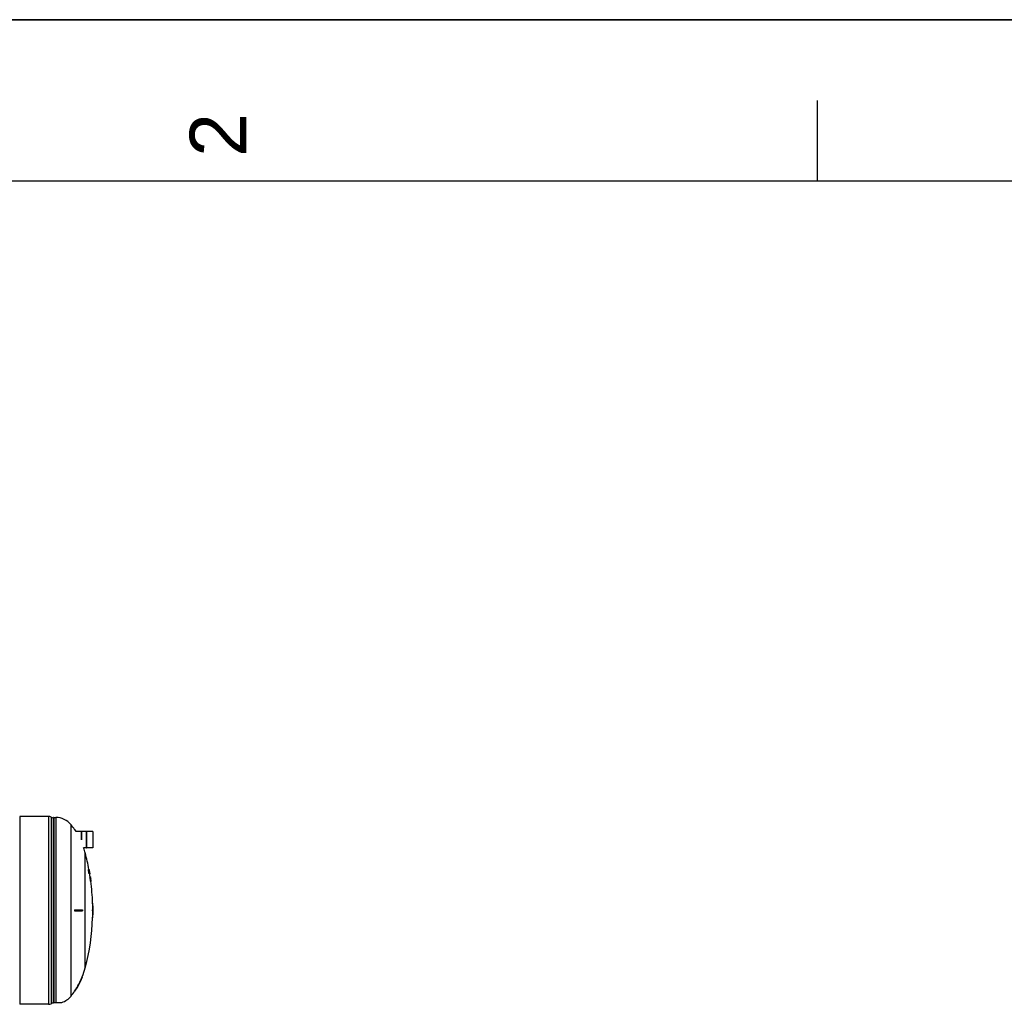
# Model space of a CAD drawing. Header units: millimetres. Extents: x 0 to 297, y 0 to 210.
# Tile 308 of 438: x 173 to 234, y 149 to 210. Entities that reach past the tile are written whole.
import ezdxf

# ---------------------------------------------------------------- set-up
doc = ezdxf.new("R2010")
doc.units = ezdxf.units.MM
doc.header["$LTSCALE"] = 16.335
doc.layers.get('0').update_dxf_attribs({"linetype": 'CONTINUOUS'})
doc.layers.add('AXES_REF', color=7, linetype='CONTINUOUS')
doc.layers.add('SURFACES', color=7, linetype='CONTINUOUS')
doc.styles.add('TEXTSTYLE_2', font='arial.ttf')

# ---------------------------------------------------------------- blocks, each defined once
blk = doc.blocks.new('MARGEA4_BL0', base_point=(148.514, 105.014))
at = {"color": 7, "linetype": 'Continuous'}
for p, q in [((297.014, 210.014), (0.014, 210.014)), ((222.764, 205.014), (222.764, 200.014)), ((287.014, 200.014), (10.014, 200.014))]:
    blk.add_line(p, q, dxfattribs=at)
at = {"color": 5, "linetype": 'Continuous', "style": 'TEXTSTYLE_2', "oblique": 0.00002}
blk.add_text('2', height=3.5, rotation=90, dxfattribs=at).set_placement((187.389, 201.514))

msp = doc.modelspace()

# ---------------------------------------------------------------- linework, layer by layer
at = {"color": 7, "linetype": 'Continuous'}
for p, q in [((0, 210), (297, 210)), ((175.132, 160.651), (173.349, 160.651)), ((173.349, 160.651), (173.349, 149.017)), ((175.295, 160.614), (175.295, 149.054)), ((175.441, 149.092), (175.441, 160.576)), ((176.748, 159.844), (176.77, 159.844)), ((176.748, 159.844), (176.755, 159.834)), ((176.748, 159.844), (176.755, 159.834)), ((176.774, 159.837), (176.77, 159.844)), ((176.774, 159.837), (176.77, 159.844)), ((177.166, 159.726), (177.178, 159.726)), ((177.166, 159.726), (177.166, 159.213)), ((177.178, 159.726), (177.178, 159.213)), ((177.496, 159.726), (177.508, 159.726)), ((177.496, 158.7), (177.496, 159.726)), ((177.508, 158.7), (177.508, 159.726)), ((177.877, 159.711), (177.877, 158.715)), ((177.496, 158.7), (177.508, 158.7)), ((177.606, 157.363), (177.607, 157.369)), ((177.606, 157.363), (177.625, 157.363)), ((177.607, 157.352), (177.606, 157.363)), ((177.607, 157.369), (177.625, 157.369)), ((177.607, 157.352), (177.625, 157.352)), ((177.609, 157.329), (177.607, 157.352)), ((177.609, 157.329), (177.628, 157.329)), ((177.613, 157.306), (177.609, 157.329)), ((177.613, 157.306), (177.632, 157.306)), ((177.617, 157.283), (177.636, 157.283)), ((177.622, 157.26), (177.617, 157.283)), ((177.622, 157.26), (177.64, 157.26)), ((177.628, 157.237), (177.622, 157.26)), ((177.625, 157.363), (177.625, 157.369)), ((177.625, 157.352), (177.625, 157.363)), ((177.627, 157.333), (177.625, 157.352)), ((177.627, 157.369), (177.641, 157.369)), ((177.627, 157.369), (177.63, 157.363)), ((177.628, 157.329), (177.627, 157.333)), ((177.632, 157.306), (177.628, 157.329)), ((177.628, 157.237), (177.646, 157.237)), ((177.632, 157.225), (177.628, 157.237)), ((177.63, 157.363), (177.641, 157.363)), ((177.63, 157.363), (177.635, 157.346)), ((177.634, 157.335), (177.632, 157.335)), ((177.632, 157.335), (177.632, 157.329)), ((177.632, 157.329), (177.636, 157.329)), ((177.632, 157.329), (177.632, 157.317)), ((177.632, 157.317), (177.639, 157.317)), ((177.632, 157.317), (177.635, 157.3)), ((177.632, 157.225), (177.65, 157.225)), ((177.634, 157.22), (177.632, 157.225)), ((177.636, 157.329), (177.634, 157.335)), ((177.634, 157.22), (177.652, 157.22)), ((177.635, 157.352), (177.642, 157.352)), ((177.635, 157.346), (177.64, 157.323)), ((177.635, 157.306), (177.642, 157.306)), ((177.635, 157.174), (177.654, 157.174)), ((177.64, 157.151), (177.635, 157.174)), ((177.639, 157.317), (177.636, 157.329)), ((177.64, 157.26), (177.636, 157.283)), ((177.637, 157.289), (177.641, 157.271)), ((177.637, 157.283), (177.653, 157.283)), ((177.639, 157.214), (177.637, 157.22)), ((177.642, 157.306), (177.639, 157.317)), ((177.639, 157.214), (177.657, 157.214)), ((177.642, 157.202), (177.639, 157.214)), ((177.64, 157.329), (177.645, 157.329)), ((177.64, 157.323), (177.644, 157.306)), ((177.646, 157.237), (177.64, 157.26)), ((177.64, 157.151), (177.658, 157.151)), ((177.646, 157.122), (177.64, 157.151)), ((177.641, 157.363), (177.641, 157.369)), ((177.642, 157.352), (177.641, 157.363)), ((177.641, 157.271), (177.644, 157.26)), ((177.645, 157.329), (177.642, 157.352)), ((177.642, 157.202), (177.661, 157.202)), ((177.646, 157.185), (177.642, 157.202)), ((177.643, 157.369), (177.66, 157.369)), ((177.643, 157.369), (177.645, 157.364)), ((177.644, 157.306), (177.649, 157.306)), ((177.644, 157.26), (177.657, 157.26)), ((177.644, 157.26), (177.646, 157.254)), ((177.645, 157.364), (177.645, 157.363)), ((177.645, 157.363), (177.649, 157.346)), ((177.649, 157.306), (177.645, 157.329)), ((177.646, 157.254), (177.649, 157.254)), ((177.65, 157.225), (177.646, 157.237)), ((177.646, 157.185), (177.664, 157.185)), ((177.646, 157.122), (177.664, 157.122)), ((177.651, 157.105), (177.646, 157.122)), ((177.649, 157.335), (177.648, 157.335)), ((177.648, 157.335), (177.648, 157.329)), ((177.648, 157.329), (177.649, 157.317)), ((177.649, 157.346), (177.654, 157.323)), ((177.649, 157.34), (177.654, 157.34)), ((177.651, 157.329), (177.649, 157.335)), ((177.649, 157.329), (177.651, 157.329)), ((177.649, 157.317), (177.654, 157.317)), ((177.649, 157.317), (177.652, 157.3)), ((177.649, 157.254), (177.652, 157.248)), ((177.652, 157.22), (177.65, 157.225)), ((177.654, 157.317), (177.651, 157.329)), ((177.651, 157.105), (177.669, 157.105)), ((177.654, 157.099), (177.651, 157.105)), ((177.652, 157.306), (177.656, 157.306)), ((177.652, 157.248), (177.655, 157.237)), ((177.657, 157.26), (177.653, 157.283)), ((177.654, 157.323), (177.655, 157.32)), ((177.656, 157.306), (177.654, 157.317)), ((177.654, 157.289), (177.657, 157.271)), ((177.658, 157.151), (177.654, 157.174)), ((177.654, 157.099), (177.673, 157.099)), ((177.658, 157.34), (177.655, 157.34)), ((177.655, 157.237), (177.663, 157.237)), ((177.655, 157.237), (177.66, 157.218)), ((177.657, 157.214), (177.655, 157.22)), ((177.656, 157.363), (177.661, 157.363)), ((177.656, 157.174), (177.66, 157.156)), ((177.656, 157.168), (177.667, 157.168)), ((177.657, 157.271), (177.66, 157.26)), ((177.663, 157.237), (177.657, 157.26)), ((177.661, 157.202), (177.657, 157.214)), ((177.658, 157.352), (177.663, 157.352)), ((177.658, 157.225), (177.666, 157.225)), ((177.664, 157.122), (177.658, 157.151)), ((177.661, 157.34), (177.659, 157.34)), ((177.66, 157.368), (177.66, 157.369)), ((177.661, 157.363), (177.66, 157.368)), ((177.66, 157.26), (177.662, 157.254)), ((177.66, 157.218), (177.661, 157.214)), ((177.66, 157.156), (177.664, 157.139)), ((177.66, 157.151), (177.669, 157.151)), ((177.663, 157.352), (177.661, 157.363)), ((177.661, 157.329), (177.667, 157.329)), ((177.661, 157.22), (177.668, 157.22)), ((177.661, 157.214), (177.672, 157.214)), ((177.661, 157.214), (177.665, 157.191)), ((177.664, 157.185), (177.661, 157.202)), ((177.662, 157.254), (177.664, 157.254)), ((177.667, 157.329), (177.663, 157.352)), ((177.666, 157.225), (177.663, 157.237)), ((177.663, 157.202), (177.675, 157.202)), ((177.664, 157.254), (177.666, 157.249)), ((177.664, 157.139), (177.67, 157.139)), ((177.664, 157.139), (177.667, 157.133)), ((177.669, 157.105), (177.664, 157.122)), ((177.665, 157.306), (177.671, 157.306)), ((177.665, 157.185), (177.678, 157.185)), ((177.666, 157.249), (177.666, 157.248)), ((177.666, 157.248), (177.669, 157.237)), ((177.668, 157.22), (177.666, 157.225)), ((177.671, 157.306), (177.667, 157.329)), ((177.669, 157.151), (177.667, 157.168)), ((177.667, 157.133), (177.67, 157.133)), ((177.668, 157.174), (177.671, 157.174)), ((177.669, 157.237), (177.674, 157.217)), ((177.67, 157.139), (177.669, 157.151)), ((177.672, 157.099), (177.669, 157.105)), ((177.67, 157.277), (177.676, 157.277)), ((177.672, 157.214), (177.67, 157.22)), ((177.67, 157.162), (177.674, 157.139)), ((177.67, 157.151), (177.675, 157.151)), ((177.67, 157.133), (177.67, 157.139)), ((177.676, 157.277), (177.671, 157.306)), ((177.675, 157.151), (177.671, 157.174)), ((177.675, 157.202), (177.672, 157.214)), ((177.673, 157.174), (177.673, 157.174)), ((177.673, 157.174), (177.676, 157.156)), ((177.673, 157.168), (177.681, 157.168)), ((177.674, 157.217), (177.674, 157.214)), ((177.674, 157.214), (177.679, 157.191)), ((177.674, 157.139), (177.676, 157.116)), ((177.678, 157.185), (177.675, 157.202)), ((177.681, 157.122), (177.675, 157.151)), ((177.675, 157.105), (177.686, 157.105)), ((177.676, 157.1), (177.675, 157.099)), ((177.675, 157.099), (177.689, 157.099)), ((177.676, 157.156), (177.68, 157.139)), ((177.676, 157.151), (177.684, 157.151)), ((177.676, 157.122), (177.681, 157.122)), ((177.676, 157.116), (177.676, 157.105)), ((177.676, 157.105), (177.676, 157.1)), ((177.679, 157.225), (177.683, 157.225)), ((177.68, 157.139), (177.685, 157.139)), ((177.68, 157.139), (177.682, 157.134)), ((177.684, 157.151), (177.681, 157.168)), ((177.686, 157.105), (177.681, 157.122)), ((177.682, 157.134), (177.682, 157.133)), ((177.682, 157.133), (177.685, 157.133)), ((177.684, 157.197), (177.688, 157.197)), ((177.684, 157.162), (177.687, 157.139)), ((177.685, 157.139), (177.684, 157.151)), ((177.685, 157.191), (177.691, 157.191)), ((177.685, 157.133), (177.685, 157.139)), ((177.686, 157.104), (177.686, 157.105)), ((177.688, 157.099), (177.686, 157.104)), ((177.687, 157.139), (177.69, 157.116)), ((177.69, 157.162), (177.696, 157.162)), ((177.69, 157.116), (177.691, 157.105)), ((177.696, 157.162), (177.691, 157.191)), ((177.691, 157.105), (177.691, 157.1)), ((177.691, 157.1), (177.691, 157.099)), ((177.691, 157.099), (177.7, 157.099)), ((177.694, 157.139), (177.7, 157.139)), ((177.7, 157.139), (177.696, 157.162)), ((177.698, 157.116), (177.704, 157.116)), ((177.704, 157.116), (177.7, 157.139)), ((177.701, 157.105), (177.706, 157.105)), ((177.701, 157.099), (177.708, 157.099)), ((177.703, 156.919), (177.729, 156.919)), ((177.706, 157.105), (177.704, 157.116)), ((177.707, 157.104), (177.706, 157.105)), ((177.708, 157.099), (177.707, 157.104)), ((177.734, 156.885), (177.728, 156.885)), ((177.733, 156.919), (177.736, 156.919)), ((177.734, 156.919), (177.735, 156.914)), ((177.735, 156.914), (177.735, 156.913)), ((177.735, 156.913), (177.738, 156.896)), ((177.739, 156.899), (177.736, 156.919)), ((177.739, 156.885), (177.737, 156.885)), ((177.737, 156.879), (177.74, 156.879)), ((177.738, 156.896), (177.741, 156.877)), ((177.741, 156.885), (177.739, 156.899)), ((177.74, 156.879), (177.739, 156.885)), ((177.739, 156.867), (177.742, 156.867)), ((177.742, 156.867), (177.74, 156.879)), ((177.745, 156.85), (177.742, 156.867)), ((177.742, 156.85), (177.745, 156.85)), ((177.744, 156.839), (177.747, 156.839)), ((177.745, 156.821), (177.749, 156.821)), ((177.749, 156.821), (177.747, 156.839)), ((177.751, 156.81), (177.749, 156.821)), ((177.739, 156.81), (177.745, 156.81)), ((177.741, 156.649), (177.759, 156.649)), ((177.749, 156.775), (177.744, 156.775)), ((177.749, 156.81), (177.751, 156.81)), ((177.749, 156.804), (177.751, 156.804)), ((177.751, 156.804), (177.751, 156.81)), ((177.753, 156.796), (177.753, 156.793)), ((177.753, 156.793), (177.754, 156.788)), ((177.753, 156.764), (177.757, 156.764)), ((177.754, 156.788), (177.754, 156.787)), ((177.754, 156.787), (177.755, 156.781)), ((177.756, 156.77), (177.754, 156.77)), ((177.755, 156.781), (177.756, 156.773)), ((177.757, 156.764), (177.756, 156.77)), ((177.756, 156.752), (177.759, 156.752)), ((177.759, 156.752), (177.757, 156.764)), ((177.758, 156.735), (177.761, 156.735)), ((177.761, 156.735), (177.759, 156.752)), ((177.761, 156.718), (177.764, 156.718)), ((177.761, 156.649), (177.769, 156.649)), ((177.763, 156.701), (177.766, 156.701)), ((177.766, 156.701), (177.764, 156.718)), ((177.765, 156.689), (177.767, 156.689)), ((177.765, 156.683), (177.768, 156.683)), ((177.767, 156.689), (177.766, 156.701)), ((177.768, 156.683), (177.767, 156.689)), ((177.77, 156.676), (177.77, 156.672)), ((177.77, 156.672), (177.772, 156.655)), ((177.77, 156.649), (177.775, 156.649)), ((177.772, 156.655), (177.772, 156.649)), ((177.772, 156.649), (177.772, 156.649)), ((177.869, 155.284), (177.887, 155.284)), ((176.748, 154.864), (177.246, 154.864)), ((176.748, 154.864), (176.748, 154.834)), ((176.748, 154.834), (176.748, 154.804)), ((176.748, 154.804), (177.246, 154.804)), ((176.77, 154.831), (176.77, 154.864)), ((176.77, 154.804), (176.77, 154.831)), ((177.246, 154.864), (177.246, 154.837)), ((177.869, 154.864), (177.895, 154.864)), ((177.869, 154.804), (177.895, 154.804)), ((177.869, 154.384), (177.887, 154.384)), ((177.226, 150.724), (177.246, 150.724)), ((177.243, 150.717), (177.246, 150.724)), ((177.243, 150.717), (177.246, 150.724)), ((176.755, 149.834), (176.748, 149.824)), ((176.755, 149.834), (176.748, 149.824)), ((176.748, 149.824), (176.77, 149.824)), ((176.77, 149.824), (176.774, 149.831)), ((176.77, 149.824), (176.774, 149.831)), ((175.132, 149.017), (173.349, 149.017)), ((175.441, 149.134), (175.965, 149.134))]:
    msp.add_line(p, q, dxfattribs=at)
at = {"color": 9, "linetype": 'Continuous'}
for p, q in [((175.132, 160.651), (175.132, 149.017)), ((175.471, 160.594), (175.471, 149.134)), ((175.591, 160.594), (175.591, 149.134)), ((177.874, 159.714), (177.874, 158.712))]:
    msp.add_line(p, q, dxfattribs=at)
at = {"color": 7, "linetype": 'Continuous'}
msp.add_lwpolyline([(177.246, 154.837), (177.246, 154.811), (177.246, 154.804)], dxfattribs=at)
for centre, radius, start, end in [((175.132, 160.276), 0.375, 64.24532, 90), ((175.441, 160.876), 0.3, 240.94711, 270), ((175.471, 160.564), 0.03, 90, 181.39633), ((172.773, 157.154), 4.818, 32.18023, 33.83892), ((177.874, 159.711), 0.003, 0, 90), ((177.874, 158.715), 0.003, 270, 360), ((164.077, 154.834), 13.76, 10.25117, 10.34842), ((164.077, 154.834), 13.778, 10.23759, 10.33471), ((164.077, 154.834), 13.781, 10.25997, 10.30852), ((164.077, 154.834), 13.771, 9.7817, 9.83021), ((164.077, 154.834), 13.807, 10.45861, 10.57984), ((164.077, 154.834), 13.795, 10.22493, 10.32192), ((164.077, 154.834), 13.797, 10.24775, 10.29624), ((164.077, 154.834), 13.814, 10.45327, 10.57445), ((164.077, 154.834), 13.81, 9.43974, 10.45605), ((164.077, 154.834), 13.789, 9.74456, 9.81723), ((164.077, 154.834), 13.792, 9.71882, 9.83991), ((164.077, 154.834), 13.817, 9.82166, 10.18451), ((164.077, 154.834), 13.803, 9.73459, 9.80718), ((164.077, 154.834), 13.815, 9.84736, 9.96829), ((164.077, 154.834), 13.784, 7.56612, 8.69981), ((164.077, 154.834), 13.802, 7.55619, 8.68837), ((164.077, 154.834), 13.811, 8.53859, 8.68321), ((164.077, 154.834), 13.812, 7.55094, 8.68233), ((164.077, 154.834), 13.816, 8.34252, 8.39068), ((164.077, 154.834), 13.817, 8.00641, 8.32386), ((164.077, 154.834), 13.81, 8.0814, 8.22587), ((164.077, 154.834), 13.816, 7.8372, 7.90935), ((164.077, 154.834), 13.817, 7.54793, 7.6984), ((164.077, 154.834), 13.8, 0.12456, 1.86868), ((164.077, 154.834), 13.818, 0.12439, 1.86624), ((164.077, 154.834), 13.793, 359.87538, 0.12462), ((164.077, 154.834), 13.8, 358.13132, 359.87544), ((164.077, 154.834), 13.811, 359.87554, 0.12446), ((164.077, 154.834), 13.818, 358.13376, 359.87561), ((172.761, 152.52), 4.813, 326.07258, 338.0853), ((172.774, 152.513), 4.816, 330.00226, 330.19485), ((172.773, 152.514), 4.817, 330.19494, 331.8647), ((172.773, 152.514), 4.818, 331.8647, 332.38062), ((172.773, 152.514), 4.817, 332.38062, 334.05219), ((172.774, 152.513), 4.816, 334.05228, 334.23204), ((172.771, 152.515), 4.819, 334.2322, 335.91263), ((172.771, 152.515), 4.82, 335.91256, 336.41979), ((172.773, 152.514), 4.818, 336.41966, 338.09946), ((172.773, 152.514), 4.818, 326.1611, 327.81971), ((172.771, 152.515), 4.82, 327.81959, 328.33783), ((172.772, 152.515), 4.819, 328.33776, 330.00211), ((175.132, 149.392), 0.375, 270, 295.75468), ((175.441, 148.792), 0.3, 90, 119.05289)]:
    msp.add_arc(centre, radius, start, end, dxfattribs=at)
at = {"layer": 'AXES_REF', "color": 7, "linetype": 'Continuous'}
for p, q in [((175.471, 160.594), (175.591, 160.594)), ((177.166, 159.714), (176.854, 159.714)), ((177.496, 159.714), (177.178, 159.714)), ((177.874, 159.714), (177.508, 159.714)), ((177.496, 158.712), (177.311, 158.712)), ((177.874, 158.712), (177.508, 158.712))]:
    msp.add_line(p, q, dxfattribs=at)
at = {"layer": 'AXES_REF', "color": 9, "linetype": 'Continuous'}
for p, q in [((176.53, 149.527), (176.53, 160.141)), ((177.41, 151.277), (177.41, 158.391))]:
    msp.add_line(p, q, dxfattribs=at)
at = {"layer": 'AXES_REF', "color": 7, "linetype": 'Continuous'}
for centre, radius, start, end in [((175.591, 159.394), 1.2, 38.48108, 90), ((172.773, 157.154), 4.8, 34.08638, 38.48108), ((172.773, 157.154), 4.8, 14.93744, 18.94444), ((164.077, 154.834), 13.8, 10.59677, 14.93744), ((164.077, 154.834), 13.8, 8.70021, 9.4461), ((164.077, 154.834), 13.8, 1.86867, 7.55544), ((164.077, 154.834), 13.8, 345.06256, 358.13133), ((172.773, 152.514), 4.8, 338.10282, 345.06256), ((175.591, 150.274), 1.2, 288.19487, 321.51892), ((172.773, 152.514), 4.8, 321.51892, 325.91362)]:
    msp.add_arc(centre, radius, start, end, dxfattribs=at)
at = {"layer": 'SURFACES', "color": 7, "linetype": 'Continuous'}
msp.add_arc((164.077, 154.834), 13.818, 359.87561, 0.12473, dxfattribs=at)

# ---------------------------------------------------------------- block references
at = {"color": 2, "linetype": 'Continuous'}
msp.add_blockref('MARGEA4_BL0', (148.514, 105.014), dxfattribs=at)

doc.saveas('drawing.dxf')
